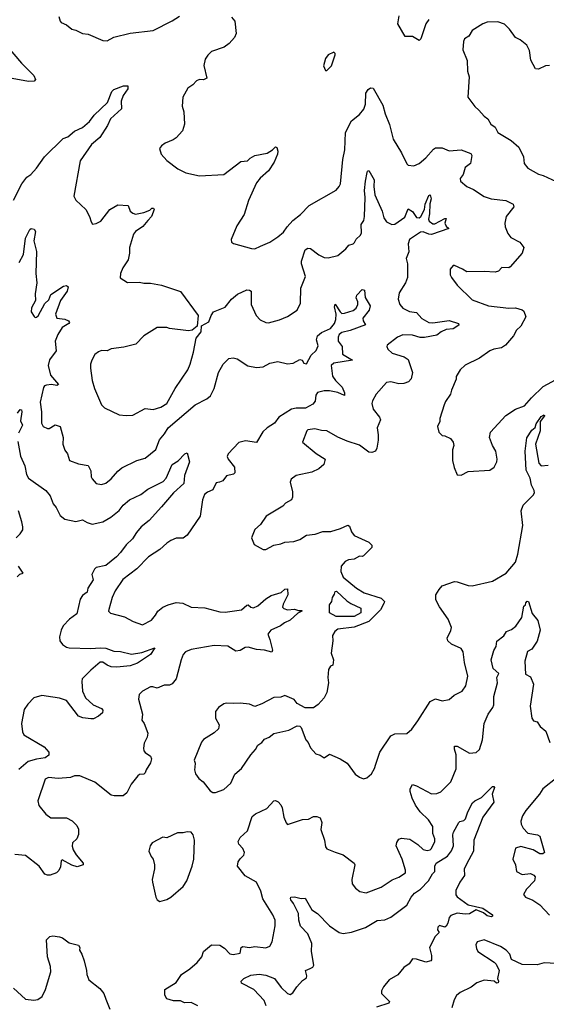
# Model space of a CAD drawing. Extents: x 2199565 to 2323334, y 894172 to 1018966.
# Tile 306 of 440: x 2264891 to 2268772, y 959436 to 966696. Entities that reach past the tile are written whole.
import ezdxf

# ---------------------------------------------------------------- set-up
doc = ezdxf.new("R2010")
doc.units = 0

msp = doc.modelspace()

# ---------------------------------------------------------------- linework, layer by layer
at = {"layer": '0CON10XD'}
for points in [[(2265180.7, 966719.3), (2265190, 966685), (2265197.5, 966675), (2265235, 966656.7), (2265276.1, 966626.1), (2265305, 966618.8), (2265355, 966593.8), (2265395, 966590), (2265505, 966541.2), (2265535, 966538.8), (2265584.2, 966565.8), (2265705, 966596.2), (2265875, 966616), (2266015, 966687.1), (2266068.6, 966721.4)], [(2266452, 966715), (2266475.8, 966685), (2266486, 966595), (2266473.8, 966565), (2266435, 966520.8), (2266397.8, 966492.2), (2266305, 966461.2), (2266276.7, 966435), (2266256.7, 966405), (2266247, 966357), (2266270, 966265), (2266245, 966253.3), (2266215, 966253.8), (2266193.3, 966245), (2266165.8, 966214.2), (2266129.5, 966190.5), (2266093.8, 966125), (2266088.3, 966058.3), (2266101.2, 966015), (2266106, 965925), (2266091.2, 965875), (2266044.3, 965825.7), (2266021.2, 965808.8), (2265963.9, 965786.1), (2265935, 965766.7), (2265921.2, 965745), (2265933.8, 965705), (2265975, 965656.2), (2266057.5, 965595), (2266115, 965566), (2266215, 965544), (2266395, 965554), (2266520.9, 965649.1), (2266570, 965655), (2266590, 965675), (2266625, 965694.3), (2266715, 965712.5), (2266753.3, 965735), (2266775, 965757.5), (2266785, 965752.5), (2266793.3, 965725), (2266791.2, 965705), (2266765.8, 965645), (2266725, 965580), (2266662.4, 965527.6), (2266635, 965493.8), (2266578, 965362), (2266545, 965260), (2266491.2, 965175), (2266450, 965075), (2266452.5, 965055), (2266466.4, 965046.4), (2266598.8, 965008.8), (2266625, 965007.1), (2266665, 965025.8), (2266735, 965055.7), (2266793.8, 965095), (2266835, 965130), (2266861.1, 965168.9), (2266905, 965215.8), (2266959.8, 965260.2), (2267024.5, 965325.5), (2267222.5, 965437.5), (2267246.2, 965465), (2267255.7, 965485), (2267273.1, 965665), (2267288.2, 965735), (2267293.1, 965865), (2267335, 965950), (2267395, 965995.8), (2267426.7, 966035), (2267438.3, 966071.7), (2267442.9, 966155), (2267458.8, 966181.2), (2267475, 966194.3), (2267495, 966191.2), (2267566.7, 966065), (2267585, 966002.5), (2267615, 965922.5), (2267643.3, 965815), (2267704.3, 965715), (2267743.6, 965633.6), (2267755, 965622.5), (2267795, 965617.5), (2267833.8, 965635), (2267885, 965678), (2267939.3, 965740.7), (2267955, 965750.8), (2268005, 965750), (2268055, 965727.5), (2268145, 965735.7), (2268215, 965708.8), (2268222.5, 965695), (2268213.3, 965635), (2268173.9, 965606.1), (2268160, 965555), (2268138, 965525), (2268138.8, 965505), (2268185, 965466), (2268235, 965444.3), (2268315, 965391.1), (2268365.4, 965375.4), (2268472.3, 965362.3), (2268527.5, 965335), (2268531.2, 965315), (2268476.2, 965245), (2268465.8, 965195), (2268468.7, 965168.7), (2268488.7, 965118.7), (2268509.1, 965089.1), (2268575.8, 965055.8), (2268606.7, 965015), (2268593.8, 964975), (2268505, 964873.3), (2268495, 964866.7), (2268445, 964867.5), (2268418.8, 964841.2), (2268395, 964833.8), (2268315, 964840), (2268185, 964836.2), (2268155, 964856.2), (2268095, 964882.5), (2268085, 964882.5), (2268063.3, 964855), (2268064.2, 964815), (2268073.8, 964795), (2268115, 964737.5), (2268225, 964628.8), (2268345, 964586.2), (2268495, 964569.2), (2268545, 964570), (2268595, 964557.1), (2268605, 964546.7), (2268622, 964505), (2268585, 964436.7), (2268553.2, 964406.8), (2268528.8, 964365), (2268470.8, 964295), (2268442.5, 964275), (2268386.1, 964266.1), (2268355, 964254.2), (2268280.2, 964199.8), (2268175, 964148.8), (2268136.4, 964113.6), (2268107.5, 964065), (2268107.5, 964045), (2268072.5, 963965), (2268065.9, 963934.1), (2268029.3, 963880.7), (2268018.8, 963855), (2267986.7, 963755), (2267986.4, 963733.6), (2267970, 963695), (2267980, 963655), (2268005, 963630), (2268025, 963627.5), (2268065, 963607.5), (2268085, 963580), (2268090, 963555), (2268080, 963525), (2268080, 963445), (2268093, 963393), (2268115, 963340), (2268145, 963337.5), (2268195, 963363.3), (2268355, 963373.8), (2268386.7, 963395), (2268406.7, 963435), (2268410, 963455), (2268399.2, 963515), (2268376, 963555), (2268353.3, 963615), (2268360, 963655), (2268472.6, 963777.4), (2268545, 963822.9), (2268610.5, 963849.5), (2268661.5, 963908.5), (2268748.1, 963991.9), (2268872.1, 964057.9)], [(2267905, 966698), (2267884.4, 966665), (2267846, 966554), (2267835, 966543.1), (2267785, 966572.2), (2267730.7, 966570.7), (2267677.1, 966665), (2267686.5, 966725)], [(2268795, 966357.1), (2268765, 966355.7), (2268715, 966331.1), (2268692.7, 966332.7), (2268657.8, 966397.8), (2268648.3, 966468.3), (2268627.9, 966507.9), (2268578.3, 966548.3), (2268545, 966563.3), (2268500, 966625), (2268463, 966663), (2268415, 966678.8), (2268335, 966678), (2268304.3, 966665.7), (2268224.5, 966615.5), (2268201.2, 966575), (2268170, 966555), (2268160.6, 966535), (2268156, 966474), (2268188, 966395), (2268190, 966315), (2268203.8, 966275), (2268192.5, 966125), (2268244, 966055), (2268275, 966027.5), (2268315, 965983.3), (2268340, 965965), (2268362.5, 965925), (2268394.1, 965904.1), (2268415, 965863.3), (2268513.3, 965805), (2268570, 965755), (2268604.3, 965685), (2268608.8, 965635), (2268635, 965600), (2268715, 965556.2), (2268747.7, 965547.7), (2268845, 965503.3)], [(2264805, 966491.2), (2264905.7, 966375), (2264995.7, 966285), (2265006.7, 966255), (2264997, 966243), (2264955, 966239.2), (2264835, 966261.1)], [(2267155, 966320), (2267190, 966355), (2267217, 966437), (2267217, 966447), (2267207, 966457), (2267163.6, 966436.4), (2267145, 966410), (2267130, 966355), (2267145, 966320), (2267155, 966320)], [(2264845, 965364.2), (2264907.1, 965485), (2264945, 965534.4), (2264972.9, 965555), (2265015, 965600.8), (2265075, 965684.3), (2265210.9, 965819.1), (2265247, 965833), (2265295, 965873.1), (2265355, 965901.8), (2265405.2, 965944.8), (2265439.2, 965990.8), (2265538.5, 966085), (2265571.1, 966165), (2265585, 966180), (2265655, 966207.5), (2265688.8, 966208.8), (2265688.8, 966185), (2265653.8, 966136.2), (2265637.9, 966095), (2265642.5, 966037.5), (2265560.8, 965965), (2265537.5, 965915), (2265482.5, 965827.5), (2265420, 965775), (2265335.6, 965655), (2265290, 965395), (2265305.4, 965365.4), (2265378, 965295), (2265406.7, 965245), (2265417.5, 965205), (2265428.3, 965188.3), (2265455, 965192.5), (2265488.8, 965211.2), (2265555, 965295.8), (2265615, 965330), (2265690, 965325), (2265706.2, 965285), (2265725, 965268), (2265745, 965261.9), (2265805.4, 965274.6), (2265849.2, 965290.8), (2265865, 965305.8), (2265877.5, 965305), (2265883.3, 965295), (2265862.5, 965245), (2265834.6, 965215.4), (2265799.4, 965170.6), (2265744.3, 965135), (2265728.9, 965115), (2265700.6, 965015), (2265700.6, 964975), (2265691.4, 964925), (2265650, 964865), (2265633.9, 964823.9), (2265632, 964792), (2265685, 964757.5), (2265775, 964759.4), (2265805, 964752.5), (2265855, 964752), (2265935, 964738), (2266075, 964691.2), (2266207.5, 964515), (2266200, 964435), (2266162.5, 964407.5), (2266135, 964401.2), (2265995, 964418), (2265975, 964426), (2265905, 964426), (2265805, 964363.8), (2265747.6, 964302.4), (2265659.4, 964280.6), (2265565, 964268.8), (2265535, 964253.8), (2265495, 964256.2), (2265472.3, 964247.7), (2265444.2, 964225.8), (2265423.8, 964185), (2265414, 964155), (2265413.9, 964126.1), (2265426.2, 964035), (2265442, 963975), (2265493.3, 963855), (2265515, 963833.8), (2265625, 963781.2), (2265675, 963776.7), (2265725, 963780), (2265815, 963828), (2265875, 963822), (2265932.3, 963837.7), (2265975.7, 963865), (2266037.1, 963975), (2266129.2, 964115), (2266147.1, 964155), (2266172.2, 964245), (2266192.3, 964347.7), (2266227.5, 964395), (2266231.7, 964438.3), (2266285, 964467.5), (2266301.2, 964515)], [(2266301.2, 964515), (2266319.2, 964540.8), (2266405, 964576.2), (2266452.5, 964635), (2266495, 964672.2), (2266565, 964702.9), (2266585, 964702), (2266596, 964695), (2266595.8, 964595), (2266633.8, 964515), (2266662.7, 964482.7), (2266705, 964463.8), (2266725, 964461.2), (2266805, 964481.4), (2266865, 964507.1), (2266935.7, 964554.3), (2266960, 964605), (2266963.3, 964715), (2266997.5, 964802.5), (2266968.6, 964895), (2266967.5, 964915), (2266995, 964997.5), (2267015, 965011.4), (2267035, 965009.2), (2267095, 964961.9), (2267135, 964941.4), (2267165, 964938.6), (2267235, 964955.8), (2267293.3, 965005), (2267315.9, 965034.1), (2267347.7, 965042.3), (2267358, 965052), (2267371.7, 965078.3), (2267402.3, 965107.7), (2267410, 965125), (2267408.6, 965185), (2267426.5, 965215), (2267432.5, 965245), (2267437.4, 965385), (2267432.6, 965435), (2267439.5, 965505), (2267451.7, 965568.3), (2267455, 965578), (2267465, 965582.9), (2267502.7, 965515), (2267500, 965465), (2267509.2, 965405), (2267561.1, 965285), (2267573.5, 965235), (2267595, 965205.8), (2267634.3, 965184.3), (2267655, 965186.9), (2267730, 965240), (2267755, 965300), (2267785, 965282.5), (2267815, 965236.9), (2267835, 965235.5), (2267847.7, 965245), (2267874, 965295), (2267878, 965335), (2267905, 965399.4), (2267915, 965404.3), (2267923.8, 965375), (2267912.4, 965337.6), (2267910.8, 965265), (2267902.9, 965225), (2267909.5, 965209.5), (2267935, 965191.5), (2267951.4, 965191.4), (2268025, 965230), (2268035, 965230), (2268023.5, 965195), (2268033.8, 965173.8), (2268052.5, 965155), (2267925, 965112.6), (2267905, 965114.3), (2267865, 965131.1), (2267845, 965128.9), (2267762.9, 965075), (2267753.6, 965043.6), (2267759.4, 964985), (2267740, 964935), (2267748, 964895), (2267749.2, 964795), (2267735, 964756.2), (2267688.3, 964681.7), (2267679.4, 964635), (2267692.5, 964595), (2267715, 964568.8), (2267764.4, 964544.4), (2267815, 964535.7), (2267855, 964491.9), (2267905, 964462.7), (2267935, 964459.2), (2268055, 964478.8), (2268125.6, 964455), (2268127.7, 964442.3), (2268085, 964416.9), (2268035, 964411.3), (2267996.4, 964393.6), (2267965, 964370), (2267875, 964352.4), (2267842.5, 964352.5), (2267785, 964370.5), (2267715, 964371.1), (2267675, 964355.5), (2267600, 964295), (2267596.7, 964285), (2267603.3, 964265), (2267635.9, 964235.9), (2267725, 964210), (2267755, 964190), (2267785.6, 964095), (2267775, 964046.7), (2267755.4, 964024.6), (2267723, 964013), (2267685, 964011.4), (2267625, 964025.8), (2267595, 964020), (2267518.8, 963935), (2267490, 963885), (2267486, 963865), (2267495.6, 963825), (2267542.9, 963765), (2267549.4, 963745), (2267525.5, 963685), (2267533.6, 963635), (2267532.1, 963595), (2267523.6, 963536.4), (2267512, 963515), (2267485, 963504.4), (2267465, 963507.8), (2267395, 963558.6), (2267305, 963588.8), (2267235, 963618), (2267155, 963662.9), (2267115, 963665.8), (2267065, 963679.2), (2267015, 963672.5), (2267007.5, 963665), (2266975, 963580), (2267075, 963496.7), (2267142.5, 963455), (2267131.2, 963415), (2267096.7, 963385), (2267045, 963359.2), (2266927.5, 963335), (2266892.3, 963307.7), (2266883.8, 963285), (2266902.5, 963215), (2266902, 963175), (2266894.1, 963155.9), (2266849.5, 963130.5), (2266830.5, 963109.5), (2266707.5, 963035), (2266665, 962972.5), (2266624.2, 962935.8), (2266600, 962875), (2266620, 962825), (2266685, 962790), (2266705, 962790), (2266765, 962821.2), (2266815, 962831.2), (2266845, 962844.2), (2266911.7, 962848.3), (2266956.4, 962863.6), (2267004.6, 962895.4), (2267068.7, 962901.3), (2267125, 962921.5), (2267185, 962921.9), (2267255, 962942.9), (2267308.6, 962968.6), (2267320.9, 962960.9), (2267335, 962920), (2267355, 962891.2), (2267463.6, 962843.6), (2267485, 962820), (2267486.1, 962803.9), (2267425, 962742.5), (2267415, 962737.5), (2267395, 962740), (2267355, 962717.5), (2267315, 962713.3), (2267290.5, 962699.5), (2267260, 962665), (2267257, 962627), (2267274.1, 962584.1), (2267374.2, 962504.2), (2267430.5, 962470.5), (2267555, 962431.2), (2267580, 962405), (2267576.7, 962395), (2267548.8, 962345), (2267465, 962257.1), (2267355, 962215.7), (2267235, 962201.2), (2267213.3, 962185), (2267196.7, 962155), (2267198.8, 962115), (2267186.2, 962025), (2267202.5, 961975), (2267197.5, 961935), (2267181.7, 961928.3), (2267167, 961903), (2267161.2, 961845), (2267166.2, 961805), (2267154.2, 961735), (2267135, 961696.2), (2267091.2, 961645), (2267055, 961622.5), (2266995, 961622), (2266935, 961652.5), (2266914.1, 961684.1), (2266845, 961713.3), (2266815, 961701.2), (2266765, 961698.8), (2266675, 961650), (2266625, 961632), (2266585, 961648.8), (2266515, 961657.1), (2266465, 961652.5), (2266415, 961656.2), (2266395, 961650), (2266355, 961623.3), (2266333.3, 961595), (2266333.8, 961545), (2266360, 961495), (2266355, 961467.5), (2266325, 961436.2), (2266245, 961388.8), (2266231.7, 961368.3), (2266176.7, 961235), (2266183.6, 961213.6), (2266181.2, 961185), (2266178.8, 961165), (2266186.7, 961135), (2266210.5, 961100.5), (2266243.3, 961075), (2266295, 961010), (2266315, 960997.5), (2266333, 960997), (2266395, 961018.8), (2266446.7, 961065), (2266477.7, 961132.3), (2266525.8, 961174.2), (2266593.3, 961275), (2266630, 961315), (2266645, 961346.7), (2266674.3, 961365.7), (2266695, 961390), (2266730, 961405), (2266765, 961431.2), (2266875, 961458), (2266935, 961488.8), (2266956, 961486), (2266965, 961477.5), (2266998.8, 961385), (2267016.7, 961365), (2267035, 961327.5), (2267073.6, 961283.6), (2267105, 961272.5), (2267135, 961252.5), (2267175, 961278.8), (2267252.5, 961245), (2267303.9, 961213.9), (2267363.6, 961133.6), (2267395, 961110), (2267425, 961097.5), (2267450, 961105), (2267482.5, 961135), (2267506.2, 961175), (2267516.2, 961206.2), (2267544.3, 961295.7), (2267625, 961416.2), (2267655, 961428.8), (2267745, 961431.2), (2267780, 961465), (2267825.8, 961525), (2267915, 961668), (2267955, 961687.1), (2268005, 961674.3), (2268055, 961682), (2268093.3, 961715), (2268152, 961745), (2268179.4, 961785), (2268193.3, 961855), (2268167.8, 961955), (2268159.2, 962035), (2268145, 962058.8), (2268072.2, 962092.2), (2268045.7, 962115.7), (2268040.8, 962135), (2268068.7, 962191.3), (2268072, 962215), (2268049.2, 962275), (2267985, 962366.7), (2267957.7, 962417.7), (2267958, 962455), (2267981.2, 962495), (2268005, 962520), (2268095, 962552), (2268115, 962550.8), (2268195, 962524.2), (2268225, 962521.4), (2268374.1, 962555.9), (2268475.5, 962614.5), (2268545, 962696.7), (2268562.5, 962755), (2268599.4, 962965), (2268586.2, 963075), (2268602, 963115), (2268675, 963190), (2268684, 963206), (2268681.4, 963225), (2268663, 963263), (2268651.9, 963315), (2268622.9, 963375), (2268615.7, 963515), (2268628.2, 963611.8), (2268665, 963668.5), (2268690.4, 963689.6), (2268696.9, 963715), (2268735, 963770.8), (2268755, 963782.5), (2268758.8, 963775), (2268727.6, 963732.4), (2268725.4, 963665), (2268692.5, 963565), (2268716, 963425), (2268735, 963406.2), (2268785, 963410)], [(2264998.3, 965151.7), (2265008, 965135), (2264995.5, 965065), (2265014.6, 964985.4), (2265010.8, 964825), (2265017.5, 964755), (2265004.2, 964675), (2265008, 964625), (2264978.6, 964571.4), (2264975, 964542.5), (2264997, 964507), (2265005, 964500), (2265015, 964502.5), (2265027, 964513), (2265076.2, 964603.8), (2265105, 964630.8), (2265121, 964669), (2265215, 964730.5), (2265235.9, 964735.9), (2265249.2, 964725), (2265240, 964695), (2265192.3, 964625), (2265154.7, 964524.7), (2265165.5, 964495.5), (2265225, 964488.5), (2265250, 964475), (2265257, 964463), (2265253.8, 964455), (2265204.7, 964425.3), (2265171.8, 964375), (2265152.5, 964325), (2265159.5, 964255), (2265111.2, 964188.8), (2265100, 964145), (2265117.3, 964075), (2265176.7, 964005), (2265165, 963999.1), (2265125, 964004.6), (2265088.2, 964001.8), (2265075, 963996.9), (2265066, 963984), (2265042.9, 963875), (2265051.5, 963805), (2265051.4, 963721.4), (2265063.3, 963695), (2265095, 963681.2), (2265107.7, 963682.3), (2265152.3, 963707.7), (2265188.8, 963695), (2265212.5, 963615), (2265208.6, 963565), (2265225, 963522.5), (2265244.2, 963494.2), (2265257.5, 963445), (2265325, 963420), (2265395, 963407.5), (2265415, 963370), (2265418, 963325), (2265425, 963310), (2265455, 963276.7), (2265495, 963268.8), (2265525, 963278.8), (2265565, 963310), (2265613.8, 963366.2), (2265645, 963391.9), (2265755, 963445.7), (2265815, 963462.9), (2265855.4, 963494.6), (2265894, 963526), (2265922.5, 963597.5), (2265958.9, 963641.1), (2265984.5, 963685), (2266184.7, 963855.3), (2266270.5, 963899.5), (2266297.4, 963922.6), (2266323.6, 963975), (2266356.2, 964095), (2266390, 964155), (2266431.4, 964198.6), (2266465, 964202.9), (2266494.4, 964195.6), (2266572.6, 964142.6), (2266635, 964130.5), (2266684.5, 964135.5), (2266733.9, 964163.9), (2266794.3, 964175.7), (2266865, 964158.8), (2266906.1, 964163.9), (2266955, 964190), (2266972.5, 964185), (2266985, 964162.5), (2267005, 964157.5), (2267037.9, 964222.1), (2267075, 964256.2), (2267090.1, 964290.1), (2267077.3, 964335), (2267085.7, 964365), (2267115, 964388.7), (2267181.9, 964418.1), (2267210.7, 964455), (2267220, 964485), (2267222.3, 964525), (2267212, 964578), (2267215, 964598), (2267251.7, 964541.7), (2267265, 964530.4), (2267285, 964530.8), (2267348.3, 964551.7), (2267371, 964569), (2267382.3, 964595), (2267383.2, 964615), (2267370, 964645), (2267374.6, 964665), (2267415, 964705.8), (2267431.2, 964701.2), (2267437, 964647), (2267474.5, 964585), (2267466.6, 964555), (2267420, 964495), (2267421.5, 964475), (2267440, 964445), (2267326, 964404), (2267265, 964390.3), (2267246, 964375), (2267237.5, 964355), (2267237.8, 964325), (2267268.3, 964285), (2267269.5, 964229.5), (2267343.3, 964185), (2267206.5, 964163.5), (2267186.2, 964145), (2267196.2, 964066.2), (2267217.8, 964035), (2267267.7, 963985), (2267285.4, 963945), (2267285, 963923.8), (2267236.5, 963946.5), (2267175, 963960), (2267135, 963959.2), (2267085, 963946.5), (2267072.2, 963927.8), (2267068.2, 963881.8), (2267050.4, 963859.6), (2266998, 963832), (2266928.5, 963831.5), (2266895, 963822.7), (2266801.1, 963765), (2266769.5, 963720.5), (2266713.9, 963686.1), (2266683.5, 963656.5), (2266635, 963578.8), (2266555, 963591.1), (2266505, 963576.9), (2266427.5, 963495), (2266419.2, 963475), (2266427.1, 963455), (2266472.9, 963395), (2266475.7, 963354.3), (2266465.6, 963344.4), (2266415, 963332.5), (2266387.8, 963295), (2266364.6, 963285.4), (2266338.5, 963281.5), (2266315, 963228), (2266275, 963212.5), (2266254.2, 963195), (2266238.6, 963155), (2266221.2, 963035), (2266124.4, 962895.6), (2266095, 962873.8), (2266045, 962872.5), (2266005.8, 962854.2), (2265974.4, 962835.6), (2265925, 962789.2), (2265840, 962735), (2265754.5, 962645.5), (2265652.4, 962567.6), (2265594.3, 962485), (2265572.5, 962435), (2265547, 962347), (2265546.7, 962335), (2265559.3, 962319.3), (2265662.3, 962292.3), (2265727.3, 962257.3), (2265795, 962232.5), (2265862.4, 962267.6), (2265892, 962305), (2265908.8, 962335), (2265945, 962364.3), (2265985, 962381.9), (2266045, 962397.1), (2266092.6, 962392.6), (2266155, 962364.2), (2266255, 962358.5), (2266365, 962329.1), (2266405, 962327.8), (2266525, 962343.5), (2266565, 962378.8), (2266575, 962380.4), (2266595, 962364.4), (2266615, 962359.4), (2266645, 962374.3), (2266704.4, 962425), (2266745, 962450.4), (2266817.3, 962472.7), (2266845, 962495.8), (2266865, 962500), (2266867.1, 962455), (2266832, 962385), (2266828.8, 962365), (2266836.7, 962355), (2266865, 962343.3), (2266915, 962348.8), (2266945, 962338.8), (2266970, 962340), (2266970, 962335), (2266939.7, 962320.3), (2266885, 962268.1), (2266841.7, 962248.3), (2266813, 962227), (2266741.2, 962195), (2266720.8, 962165), (2266734.4, 962124.4), (2266753.6, 962046.4), (2266748.3, 962031.7), (2266695, 962047.5), (2266635, 962052.9), (2266575, 962069.2), (2266553.4, 962066.6), (2266515, 962043.8), (2266485, 962040), (2266425, 962076.7), (2266325, 962080), (2266155, 962052), (2266113.3, 962035), (2266096.2, 962015), (2266080.8, 961975), (2266043.1, 961835), (2266015, 961798.6), (2265995, 961789.5), (2265955, 961789.6), (2265905, 961766.9), (2265872.7, 961777.3), (2265855, 961775.7), (2265796.7, 961745), (2265770.5, 961719.5), (2265767.5, 961685), (2265797.3, 961575), (2265791.3, 961531.3), (2265808.6, 961505), (2265836, 961435), (2265830.8, 961405), (2265808, 961362), (2265802.5, 961325), (2265807.1, 961305), (2265815, 961292), (2265856, 961265), (2265862, 961245), (2265856.2, 961215), (2265822.5, 961165), (2265815, 961142.5), (2265805, 961133.3), (2265775, 961128.8), (2265760.5, 961119.5), (2265712.5, 961057.5), (2265680, 960995), (2265653.6, 960973.6), (2265587.7, 960972.3), (2265565, 960978), (2265445, 961074.3), (2265335, 961120.6), (2265295, 961121.1), (2265265, 961109.1), (2265175, 961101.2), (2265102.4, 961107.6), (2265080, 961095), (2265026, 960935), (2265031.3, 960901.3), (2265085, 960838), (2265121.7, 960811.7), (2265235, 960810.8), (2265277.9, 960787.9), (2265312, 960755), (2265323.6, 960726.4), (2265323.6, 960686.4), (2265313.3, 960655), (2265280, 960625), (2265278.3, 960601.7), (2265285.6, 960575.6), (2265307.6, 960537.6), (2265360, 960475), (2265360, 960465), (2265315, 960448.8), (2265275, 960460.8), (2265205, 960500), (2265197.5, 960492.5), (2265191.2, 960448.8), (2265178.8, 960421.2), (2265162.5, 960405), (2265115, 960388.6), (2265095, 960387.5), (2265075.7, 960395.7), (2265034.3, 960455), (2264935, 960531.9), (2264855, 960541.1)], [(2264887.5, 964905), (2264919.3, 964965), (2264934.2, 965085.8), (2264965, 965148.6), (2264976.1, 965156.1), (2264998.3, 965151.7)], [(2264874.4, 963795), (2264895, 963822.5), (2264905, 963820), (2264906.7, 963805), (2264897, 963737), (2264912.5, 963705), (2264882.2, 963647.8)], [(2264876.7, 963585), (2264897.2, 963477.2), (2264928.9, 963405), (2264941.7, 963341.7), (2264956.2, 963315), (2265085, 963223.3), (2265115.5, 963185.5), (2265138.8, 963125), (2265159.7, 963099.7), (2265189.7, 963039.7), (2265225, 963012), (2265305, 962995.8), (2265355, 963007.1), (2265388.3, 962988.3), (2265425, 962976.9), (2265505, 962993.8), (2265563.1, 963026.9), (2265625, 963075.6), (2265653.2, 963116.8), (2265700, 963155), (2265784.3, 963195), (2265836, 963234), (2265949.4, 963290.6), (2265970.5, 963315), (2266015.8, 963415), (2266058.1, 963441.9), (2266107.5, 963495), (2266125, 963502.5), (2266142, 963435), (2266106.4, 963335), (2266101.3, 963275), (2266023.5, 963206.5), (2265936.4, 963103.6), (2265845, 963003.1), (2265785.6, 962955), (2265752.2, 962915), (2265723.5, 962866.5), (2265675, 962824.4), (2265635, 962766.9), (2265604.5, 962735), (2265525, 962671.6), (2265455, 962655.3), (2265442.7, 962645), (2265421.9, 962605), (2265433.1, 962565), (2265394.5, 962505), (2265388.6, 962475), (2265355, 962448.9), (2265336.8, 962423.2), (2265311.5, 962315), (2265258.2, 962275), (2265212.5, 962225), (2265196.4, 962195), (2265184.4, 962145), (2265188.1, 962115), (2265207.8, 962087.8), (2265235, 962068.9), (2265255, 962063.5), (2265415, 962060), (2265485.2, 962065.2), (2265525, 962060.4), (2265585, 962040.4), (2265633.4, 962036.6), (2265715, 962017.9), (2265790.4, 962029.6), (2265887.5, 962065), (2265854, 962015), (2265758.5, 961951.5), (2265705, 961930.5), (2265608, 961922), (2265565, 961924.7), (2265536.9, 961935), (2265505, 961958), (2265485, 961957.7), (2265415, 961900), (2265352.1, 961835), (2265348.2, 961815), (2265354.7, 961745), (2265375, 961695.7), (2265432.6, 961642.6), (2265495, 961615.8), (2265504, 961605), (2265502, 961585), (2265470.8, 961559.2), (2265435, 961540.8), (2265415, 961540), (2265357.3, 961547.3), (2265325, 961560), (2265235, 961674.6), (2265183.4, 961693.4), (2265135, 961700.8), (2265055, 961713.5), (2264994.2, 961695), (2264950.5, 961649.5), (2264925, 961610), (2264903.4, 961505), (2264911.5, 961445), (2264922.6, 961422.6), (2265072.5, 961335), (2265106.7, 961295), (2265105, 961272.5), (2265077.8, 961252.2), (2265015, 961244.1), (2264953.7, 961226.3), (2264885, 961167.5)], [(2264865.7, 962875), (2264895.3, 962904.7), (2264913.1, 962935), (2264915.4, 962955), (2264907.5, 962992.5), (2264883.5, 963075)], [(2264873.6, 962586.4), (2264893, 962607), (2264917.5, 962615), (2264882.5, 962665)], [(2267355, 962294.6), (2267223.8, 962295), (2267175, 962321.5), (2267175, 962381.4), (2267191.9, 962405), (2267196.7, 962435), (2267211.4, 962458.6), (2267215, 962479.5), (2267225, 962482.7), (2267301.2, 962411.2), (2267331.5, 962391.5), (2267405, 962356.9), (2267405, 962321.1), (2267355, 962294.6)], [(2267769.2, 961005), (2267768, 961025), (2267785, 961056.7), (2267815, 961047.1), (2267925, 960986.4), (2267965, 960989.1), (2267995, 961002.5), (2268068.2, 961075), (2268107.2, 961172.8), (2268106.7, 961275), (2268094.1, 961315.9), (2268095, 961340), (2268115, 961338), (2268205, 961286.9), (2268255, 961292.9), (2268279.4, 961315), (2268302.7, 961385), (2268315, 961506.7), (2268342.2, 961575), (2268377, 961623), (2268385.4, 961644.6), (2268386, 961705), (2268411.3, 961805), (2268407.1, 961845), (2268423.1, 961875), (2268380.7, 961910.7), (2268364.3, 961975), (2268385, 962044.2), (2268401.9, 962075), (2268406.7, 962113.3), (2268458, 962152), (2268478.8, 962185), (2268515, 962198.1), (2268547.4, 962222.6), (2268592.3, 962287.7), (2268605, 962370), (2268618.3, 962381.7), (2268620, 962395), (2268631.7, 962408.3), (2268640, 962405), (2268668.3, 962318.3), (2268708.8, 962265), (2268725.8, 962195), (2268705, 962114.3), (2268666, 962054), (2268633.4, 962036.6), (2268613.7, 961966.3), (2268619.5, 961869.5), (2268655, 961850), (2268678, 961795), (2268652.1, 961635), (2268664.4, 961544.4), (2268676.4, 961526.4), (2268705, 961517.5), (2268726.7, 961485), (2268768.3, 961448.3), (2268797.5, 961365)], [(2268852.8, 961107.2), (2268745, 961024), (2268720.6, 960985), (2268621.1, 960865), (2268597.1, 960825), (2268583.1, 960785), (2268585.8, 960765), (2268600.6, 960735), (2268635, 960697.5), (2268705.7, 960685.7), (2268723.8, 960675), (2268757.5, 960555), (2268746.1, 960543.9), (2268725, 960546), (2268675, 960573.3), (2268585, 960598.6), (2268544.2, 960585.8), (2268526.2, 960505), (2268544, 960465), (2268551.2, 960415), (2268593, 960393), (2268655, 960400), (2268678.8, 960388.8), (2268690, 960375), (2268683.8, 960345), (2268626.2, 960285), (2268603.6, 960246.4), (2268617.5, 960225), (2268672.7, 960202.7), (2268725, 960168.6), (2268795, 960092.9)], [(2266708, 959425), (2266692.6, 959462.6), (2266615.9, 959545.9), (2266525, 959591.2), (2266522, 959605), (2266543.8, 959625), (2266595, 959649.4), (2266655, 959656.7), (2266705, 959649.5), (2266768.6, 959625), (2266818.9, 959558.9), (2266865, 959515.5), (2266885, 959508.5), (2266905, 959520), (2266932.7, 959565), (2266975, 959610.8), (2267005, 959631.2), (2267007.1, 959645), (2266996.2, 959685), (2267030.8, 959699.2), (2267050.7, 959709.3), (2267058.1, 959725), (2267042.5, 959825), (2267044.2, 959884.2), (2267014.5, 959954.5), (2266961.5, 960011.5), (2266948, 960055), (2266946.4, 960105), (2266910, 960180), (2266890, 960205), (2266885.8, 960215), (2266890, 960225), (2266915, 960227.5), (2266965, 960215.7), (2266995, 960218.8), (2267043, 960133), (2267086.2, 960105), (2267174.8, 960014.8), (2267245, 959965.5), (2267275, 959956.9), (2267335, 959966.5), (2267439.3, 960000.7), (2267525, 960052.9), (2267582.6, 960057.4), (2267625, 960078.5), (2267745, 960165.7), (2267775.3, 960224.7), (2267799.4, 960255), (2267845.5, 960285), (2267903.6, 960345), (2267933.1, 960396.9), (2267951.4, 960415), (2267950.6, 960455), (2267960.4, 960475), (2268043.3, 960526.7), (2268073.8, 960566.2), (2268087, 960603), (2268082.8, 960685), (2268087.9, 960705), (2268126.7, 960775), (2268135, 960783.3), (2268165, 960790), (2268176.2, 960803.8), (2268193.2, 960855), (2268227.8, 960922.2), (2268245, 960936.9), (2268295, 960960), (2268375, 961042.5), (2268385, 961042.5), (2268388.8, 961035), (2268372, 960985), (2268385.5, 960925), (2268304.4, 960815), (2268238.8, 960645), (2268234.5, 960565), (2268200.1, 960499.9), (2268167.1, 960435), (2268167.8, 960385), (2268134.8, 960335.2), (2268105.5, 960275), (2268105, 960243.8), (2268115, 960228.6), (2268195, 960168.2), (2268305, 960145.4), (2268374, 960095), (2268375.8, 960085), (2268365, 960080), (2268335, 960087.3), (2268308.9, 960108.9), (2268255, 960132.7), (2268205, 960102.5), (2268175, 960099.7), (2268115, 960107.3), (2268069.1, 960090.9), (2268056, 960075), (2268047.1, 960035), (2268035, 960012), (2268025, 960004.2), (2267985, 960015.4), (2267971.2, 960005), (2267970.9, 959985), (2267982, 959965), (2267952.5, 959935), (2267910.6, 959855), (2267926.9, 959795), (2267925.7, 959764.3), (2267920, 959755), (2267885, 959746), (2267815, 959768), (2267785, 959770), (2267762, 959735), (2267723, 959707), (2267678.3, 959651.7), (2267614.7, 959615.3), (2267572.2, 959565), (2267557.5, 959535), (2267557.8, 959515), (2267615.8, 959455), (2267612, 959445), (2267520, 959415)], [(2266203.8, 959425), (2266155, 959450), (2266105, 959445.6), (2266075, 959460.8), (2266025, 959461.2), (2265976.1, 959476.1), (2265961.7, 959501.7), (2265960, 959545), (2266045, 959596), (2266084.2, 959655), (2266145, 959697.5), (2266198.1, 959745), (2266233.1, 959785), (2266244.6, 959825.4), (2266305, 959874.2), (2266365, 959872), (2266399.6, 959849.6), (2266438.6, 959808.6), (2266465, 959802.9), (2266515, 959813.8), (2266522.5, 959855), (2266535, 959861.2), (2266585, 959855.4), (2266625, 959860.8), (2266705, 959851.4), (2266733.3, 959865), (2266752, 959895), (2266772.9, 960015), (2266772.9, 960055), (2266756.7, 960095), (2266682.2, 960212.2), (2266669.1, 960269.1), (2266635.5, 960335.5), (2266552.6, 960382.6), (2266495.7, 960455), (2266501.9, 960485), (2266515, 960508), (2266542.5, 960535), (2266546.7, 960555), (2266535.5, 960585.5), (2266505, 960617.5), (2266502, 960635), (2266515.6, 960665), (2266570.6, 960715), (2266605, 960820.8), (2266629.7, 960840.3), (2266711.7, 960878.3), (2266765, 960936), (2266775, 960938.8), (2266795, 960928), (2266816.2, 960906.2), (2266825.7, 960884.3), (2266836.6, 960816.6), (2266855, 960772.5), (2266865, 960762.5), (2266975, 960797.5), (2267018.3, 960801.7), (2267055, 960820.6), (2267080.3, 960820.3), (2267105, 960810), (2267118.8, 960775), (2267111.2, 960725), (2267137.5, 960645), (2267145, 960596.7), (2267155, 960581.2), (2267215, 960556.7), (2267275, 960538.8), (2267355.8, 960475), (2267360.8, 960465), (2267339.2, 960355), (2267342, 960325), (2267365, 960292.5), (2267397.5, 960267.5), (2267445, 960258), (2267555, 960298.9), (2267635, 960352.5), (2267685, 960372.9), (2267733.3, 960405), (2267734, 960425), (2267708.8, 960505), (2267666.2, 960605), (2267670.5, 960629.5), (2267685, 960653.8), (2267705, 960660), (2267765, 960654), (2267826, 960615), (2267865, 960576.9), (2267895, 960568.9), (2267915, 960574.3), (2267925, 960584.3), (2267950, 960635), (2267949.6, 960655), (2267935.5, 960695), (2267935, 960746.2), (2267902.5, 960795), (2267841.9, 960855), (2267808.9, 960905), (2267782.5, 960955), (2267769.2, 961005)], [(2265925, 960192.5), (2265975, 960208), (2266003.8, 960225), (2266095, 960303.3), (2266123.9, 960346.1), (2266162.9, 960455), (2266174.3, 960505), (2266180, 960645), (2266170, 960685), (2266153.6, 960703.6), (2266126.4, 960706.4), (2266095, 960698.8), (2266055, 960698.8), (2265975, 960662.5), (2265945, 960666.7), (2265867.5, 960625), (2265853.3, 960605), (2265842.5, 960565), (2265860, 960525), (2265875.9, 960505.9), (2265884.1, 960464.1), (2265884, 960435), (2265866.2, 960355), (2265868.8, 960335), (2265894.2, 960225), (2265905, 960206.7), (2265925, 960192.5)], [(2264845, 959554.3), (2264935, 959473.8), (2264995, 959466.2), (2265025, 959471.2), (2265055.8, 959494.2), (2265080.6, 959545), (2265120.6, 959675), (2265118.6, 959715), (2265096.2, 959785), (2265088.3, 959911.7), (2265113.9, 959936.1), (2265135, 959940), (2265185, 959933.8), (2265205.7, 959925.7), (2265255, 959888.8), (2265325, 959872.5), (2265333.3, 959855), (2265332.5, 959835), (2265350, 959805), (2265366, 959755), (2265384, 959685), (2265385.8, 959655), (2265400, 959615), (2265482.8, 959552.8), (2265510.5, 959515), (2265525, 959473.8), (2265555, 959398.8)], [(2268845, 959737.5), (2268755, 959742), (2268703.9, 959726.1), (2268595, 959729.4), (2268515.7, 959765.7), (2268504, 959805), (2268475.4, 959835.4), (2268435, 959862.9), (2268315, 959910), (2268262.5, 959895), (2268252.5, 959875), (2268256.2, 959846.2), (2268266.7, 959825), (2268386.9, 959746.9), (2268401.1, 959731.1), (2268424, 959685), (2268412.5, 959625), (2268420, 959605), (2268417.5, 959595), (2268405, 959592.5), (2268386.7, 959606.7), (2268315, 959614.5), (2268258.8, 959595), (2268218, 959562), (2268137.9, 959522.1), (2268110.5, 959499.5), (2268092.6, 959467.4), (2268075, 959410)]]:
    msp.add_lwpolyline(points, dxfattribs=at)

doc.saveas('drawing.dxf')
